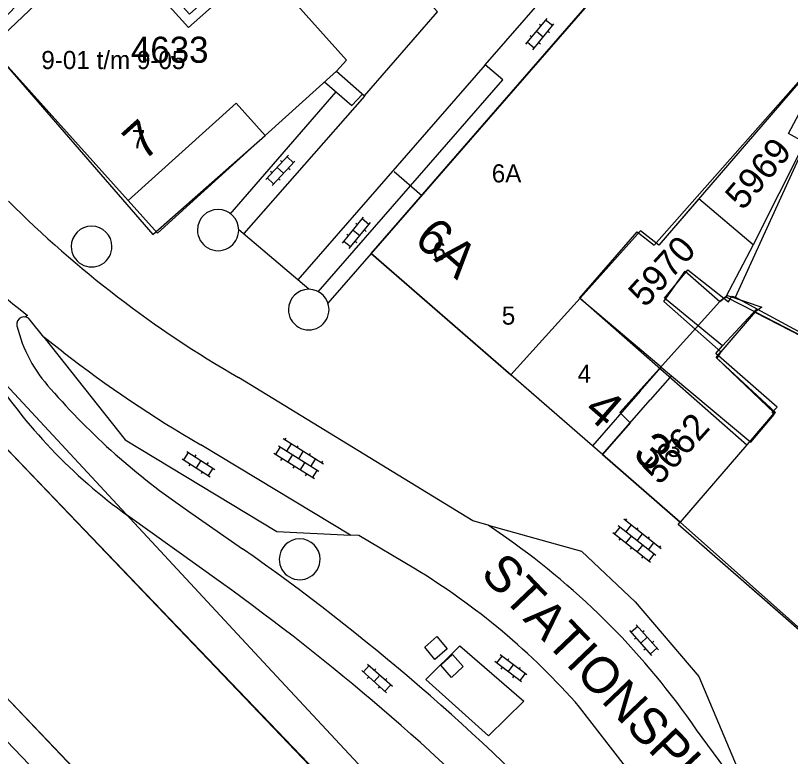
# Model space of a CAD drawing. Extents: x 148816 to 151297, y 399515 to 402500.
# Drawn here: x 150250.3 to 150303.8, y 399575.8 to 399626.9 of the extents above; entities that cross this region are included whole.
import ezdxf

# ---------------------------------------------------------------- set-up
doc = ezdxf.new("R2010")
doc.units = 0
for name, color, linetype in [('B01 Hoofdgebouw  [D] Norm', 7, 'Continuous'), ('B01 Hoofdgebouw  [T] Norm', 7, 'Continuous'), ('B01 hoofgebouw', 7, 'Continuous'), ('B02 Bijgebouw  [D] Norm', 7, 'Continuous'), ('B02 Bijgebouw  [T] Norm', 7, 'Continuous'), ('G01 perceelsgrens', 7, 'Continuous'), ('G02 sectiegrens', 7, 'Continuous'), ('S02 Open verharding  Norm', 7, 'Continuous'), ('V00 Kant verharding algemeen  [T] Norm', 7, 'Continuous'), ('V06 Kant onverhard  [T] Gem', 7, 'Continuous'), ('Z01 perceelnummer', 7, 'Continuous'), ('Z02 huisnummer', 7, 'Continuous'), ('Z02 Huisnummer  [Tekst] Norm', 7, 'Continuous'), ('Z06 straatnaam', 7, 'Continuous')]:
    doc.layers.add(name, color=color, linetype=linetype)

msp = doc.modelspace()

# ---------------------------------------------------------------- linework, layer by layer
at = {"layer": 'B01 Hoofdgebouw  [D] Norm'}
for points in [[(150293.39, 399601.01), (150294.828, 399602.658), (150289.212, 399607.425), (150293.181, 399611.997), (150294.349, 399611.08), (150306.738, 399625.101), (150306.941, 399624.999), (150307.323, 399625.837), (150306.384, 399626.702), (150312.591, 399633.865), (150311.754, 399634.603), (150314.014, 399639.517)], [(150299.959, 399607.491), (150304.824, 399618.112), (150303.631, 399618.774), (150306.941, 399624.999)], [(150294.08, 399600.4), (150295.539, 399602.067), (150301.015, 399597.5), (150302.643, 399599.405), (150302.491, 399599.558), (150302.847, 399599.914), (150298.608, 399603.603), (150299.066, 399604.137), (150295.056, 399607.419), (150296.684, 399609.375), (150299.476, 399607.161), (150299.705, 399607.568), (150299.959, 399607.491), (150301.432, 399606.676), (150310.191, 399601.94), (150308.206, 399598.511), (150315.162, 399594.691), (150316.085, 399596.283), (150318.43, 399595.1)]]:
    msp.add_lwpolyline(points, dxfattribs=at)
at = {"layer": 'B01 Hoofdgebouw  [T] Norm'}
for p, q in [((150274.83, 399610.51), (150297.63, 399636.71)), ((150290.1, 399597.24), (150274.83, 399610.51)), ((150293.39, 399601.01), (150290.1, 399597.24)), ((150290.79, 399596.64), (150294.08, 399600.4)), ((150296.14, 399591.97), (150290.79, 399596.64)), ((150281.163, 399546.869), (150237.939, 399592.136)), ((150296, 399591.8), (150296.14, 399591.97)), ((150313.41, 399576.61), (150296, 399591.8))]:
    msp.add_line(p, q, dxfattribs=at)
for points in [[(150275.366, 399628.707), (150265.632, 399639.575), (150261.274, 399635.672), (150266.024, 399630.368), (150262.284, 399627.019), (150259.649, 399629.962), (150258.971, 399629.355), (150256.822, 399631.753), (150252.89, 399628.23), (150252.57, 399628.56), (150248.54, 399624.73), (150258.06, 399614.17), (150265.51, 399620.88), (150267.52, 399618.65), (150272.43, 399623.07), (150274.36, 399621.39), (150279.4, 399627.17), (150276.676, 399630.177), (150275.366, 399628.707)], [(150297.778, 399546.869), (150292.22, 399552.69), (150289.357, 399549.917), (150286.345, 399553.027), (150289.158, 399555.751), (150285.931, 399559.229), (150246.505, 399600.332), (150237.939, 399592.136)]]:
    msp.add_lwpolyline(points, dxfattribs=at)
at = {"layer": 'B01 hoofgebouw'}
for points in [[(150276.208, 399646.732), (150272.63, 399650.22), (150259.72, 399637.27), (150259.98, 399636.99), (150255.33, 399632.47), (150256.35, 399631.33), (150252.89, 399628.23), (150252.57, 399628.56), (150248.54, 399624.73), (150258.06, 399614.17), (150265.51, 399620.88), (150267.52, 399618.65), (150272.43, 399623.07), (150274.36, 399621.39), (150279.4, 399627.17), (150277.67, 399629.08), (150285.13, 399637.56), (150286.975, 399635.924), (150287.86, 399635.14), (150290.462, 399638.848), (150292.59, 399641.88)], [(150277.67, 399629.08), (150277.218, 399629.585), (150275.279, 399627.849), (150265.577, 399638.691), (150261.193, 399634.768), (150265.964, 399629.437), (150262.223, 399626.089), (150259.582, 399629.04), (150258.925, 399628.452), (150256.35, 399631.33)], [(150293.39, 399601.01), (150290.1, 399597.24), (150274.83, 399610.51), (150295.817, 399634.627), (150297.63, 399636.71)], [(150307.311, 399625.722), (150294.665, 399611.07), (150293.419, 399612.067), (150289.242, 399607.412), (150300.74, 399597.301), (150302.718, 399599.526), (150298.636, 399603.321), (150298.961, 399603.713), (150295.031, 399607.193), (150296.498, 399609.287), (150298.895, 399607.189), (150299.407, 399607.605), (150301.782, 399606.804), (150301.291, 399606.457), (150310.196, 399601.891)], [(150293.39, 399601.01), (150294.75, 399602.568)], [(150295.444, 399601.958), (150294.08, 399600.4)], [(150313.41, 399576.61), (150296, 399591.8), (150296.14, 399591.97), (150290.79, 399596.64), (150294.08, 399600.4)], [(150237.939, 399592.136), (150246.505, 399600.332), (150289.158, 399555.751), (150286.345, 399553.027), (150289.357, 399549.917), (150292.22, 399552.69), (150300.302, 399544.226), (150295.036, 399533.752), (150294.571, 399532.827), (150294.423, 399532.982), (150291.058, 399536.506), (150237.939, 399592.136)], [(150290.79, 399596.64), (150290.1, 399597.24)], [(150279.22, 399582.5), (150278.52, 399583.36), (150279.35, 399584.08), (150280.08, 399583.24), (150279.22, 399582.5)], [(150281.18, 399582.02), (150280.36, 399581.26), (150279.63, 399582.1), (150280.44, 399582.84), (150281.18, 399582.02)]]:
    msp.add_lwpolyline(points, dxfattribs=at)
at = {"layer": 'B02 Bijgebouw  [D] Norm'}
for points in [[(150299.066, 399604.137), (150301.432, 399606.676)], [(150294.828, 399602.658), (150295.539, 399602.067)]]:
    msp.add_lwpolyline(points, dxfattribs=at)
at = {"layer": 'B02 Bijgebouw  [T] Norm'}
msp.add_line((150290.79, 399596.64), (150290.1, 399597.24), dxfattribs=at)
at = {"layer": 'G01 perceelsgrens'}
for points in [[(150308.349, 399515.272), (150277.228, 399548.101), (150242.542, 399584.306), (150239.956, 399587.005), (150210.963, 399617.268), (150213.885, 399620.001), (150181.077, 399653.993), (150086.944, 399746.297), (150068.345, 399763.626), (150036.314, 399793.171), (150038.368, 399795.534), (150022.449, 399809.357), (150028.351, 399815.863), (150016.011, 399827.379), (150008.186, 399819.084), (150000, 399826.626)], [(150259.72, 399637.27), (150248.116, 399625.325), (150248.54, 399624.73), (150259.773, 399611.813), (150267.52, 399618.65), (150272.43, 399623.07)], [(150272.43, 399623.07), (150273.127, 399623.846), (150263.564, 399634.524), (150262.824, 399633.691), (150259.98, 399636.99), (150259.72, 399637.27)], [(150272.43, 399623.07), (150274.36, 399621.39), (150279.4, 399627.17), (150277.67, 399629.08), (150285.13, 399637.56)], [(150296.389, 399635.284), (150274.83, 399610.51), (150284.466, 399602.136)], [(150304.733, 399618.133), (150301.175, 399611.1)], [(150301.175, 399611.1), (150297.433, 399614.277), (150294.665, 399611.07), (150293.419, 399612.067), (150289.242, 399607.412), (150284.466, 399602.136)], [(150301.175, 399611.1), (150299.309, 399607.526)], [(150299.309, 399607.526), (150298.895, 399607.189), (150291.992, 399599.547), (150292.706, 399598.83), (150290.79, 399596.64)], [(150299.309, 399607.526), (150301.315, 399606.488)], [(150301.315, 399606.488), (150298.961, 399603.713), (150298.674, 399603.274), (150302.631, 399599.507), (150300.74, 399597.301), (150296.14, 399591.97)], [(150301.315, 399606.488), (150310.141, 399601.92)], [(150290.79, 399596.64), (150290.1, 399597.24), (150284.466, 399602.136)], [(150290.79, 399596.64), (150296.14, 399591.97)], [(150320.986, 399587.277), (150318.03, 399581.86), (150313.41, 399576.61), (150296.14, 399591.97)]]:
    msp.add_lwpolyline(points, dxfattribs=at)
at = {"layer": 'G02 sectiegrens'}
msp.add_lwpolyline([(150308.614, 399538.211), (150291.987, 399555.927), (150267.372, 399582.331), (150217.336, 399636.261), (150173.891, 399683.051), (150136.789, 399722.91), (150101.867, 399760.496), (150057.843, 399807.58)], dxfattribs=at)
at = {"layer": 'S02 Open verharding  Norm'}
for p, q in [((150285.508, 399624.942), (150286.961, 399626.725)), ((150287.331, 399626.23), (150286.866, 399626.609)), ((150285.973, 399624.563), (150287.426, 399626.346)), ((150286.434, 399626.316), (150286.55, 399626.221)), ((150285.802, 399625.541), (150285.919, 399625.446)), ((150286.234, 399625.834), (150286.7, 399625.454)), ((150287.015, 399625.842), (150287.132, 399625.747)), ((150286.068, 399624.679), (150285.603, 399625.058)), ((150286.384, 399625.067), (150286.5, 399624.972)), ((150267.552, 399615.608), (150269.127, 399617.283)), ((150269.462, 399616.763), (150269.025, 399617.174)), ((150267.989, 399615.197), (150269.564, 399616.872)), ((150268.339, 399616.446), (150268.777, 399616.034)), ((150268.573, 399616.913), (150268.682, 399616.81)), ((150267.888, 399616.184), (150267.997, 399616.081)), ((150269.119, 399616.399), (150269.228, 399616.296)), ((150268.091, 399615.306), (150267.654, 399615.717)), ((150268.434, 399615.67), (150268.543, 399615.567)), ((150272.853, 399611.227), (150274.306, 399613.01)), ((150274.676, 399612.515), (150274.211, 399612.894)), ((150273.318, 399610.848), (150274.771, 399612.631)), ((150273.779, 399612.601), (150273.895, 399612.506)), ((150274.36, 399612.127), (150274.477, 399612.032)), ((150273.147, 399611.826), (150273.264, 399611.731)), ((150273.579, 399612.119), (150274.045, 399611.739)), ((150273.413, 399610.964), (150272.948, 399611.343)), ((150273.729, 399611.352), (150273.845, 399611.257)), ((150271.545, 399595.975), (150268.746, 399597.722)), ((150268.873, 399597.642), (150268.952, 399597.769)), ((150271.228, 399595.466), (150268.428, 399597.212)), ((150269.297, 399597.377), (150268.98, 399596.868)), ((150269.721, 399597.113), (150269.801, 399597.24)), ((150261.909, 399596.262), (150262.232, 399596.767)), ((150262.106, 399596.848), (150264.044, 399595.609)), ((150262.734, 399596.624), (150262.653, 399596.498)), ((150270.91, 399594.956), (150268.111, 399596.703)), ((150268.238, 399596.624), (150268.555, 399597.133)), ((150269.828, 399596.339), (150270.146, 399596.848)), ((150270.57, 399596.583), (150270.649, 399596.711)), ((150261.782, 399596.343), (150263.72, 399595.104)), ((150263.075, 399596.229), (150262.751, 399595.723)), ((150263.577, 399596.086), (150263.496, 399595.959)), ((150268.662, 399596.359), (150268.583, 399596.232)), ((150269.086, 399596.095), (150269.404, 399596.604)), ((150270.676, 399595.81), (150270.994, 399596.319)), ((150271.418, 399596.054), (150271.498, 399596.181)), ((150262.33, 399595.993), (150262.249, 399595.866)), ((150263.594, 399595.185), (150263.917, 399595.69)), ((150269.51, 399595.83), (150269.431, 399595.703)), ((150269.935, 399595.565), (150270.252, 399596.074)), ((150263.173, 399595.454), (150263.092, 399595.328)), ((150270.359, 399595.301), (150270.279, 399595.173)), ((150270.783, 399595.036), (150271.101, 399595.545)), ((150294.837, 399590.135), (150292.252, 399592.187)), ((150292.37, 399592.093), (150292.463, 399592.211)), ((150291.624, 399591.153), (150291.997, 399591.623)), ((150294.464, 399589.665), (150291.88, 399591.717)), ((150292.762, 399591.783), (150292.389, 399591.313)), ((150293.153, 399591.472), (150293.247, 399591.589)), ((150294.092, 399589.195), (150291.507, 399591.247)), ((150292.016, 399590.843), (150291.922, 399590.725)), ((150292.407, 399590.532), (150292.78, 399591.002)), ((150293.172, 399590.691), (150293.545, 399591.161)), ((150293.937, 399590.85), (150294.03, 399590.968)), ((150292.799, 399590.221), (150292.706, 399590.104)), ((150293.191, 399589.91), (150293.564, 399590.38)), ((150293.955, 399590.069), (150294.328, 399590.539)), ((150294.72, 399590.229), (150294.813, 399590.346)), ((150293.974, 399589.289), (150294.347, 399589.759)), ((150293.582, 399589.599), (150293.489, 399589.482)), ((150294.643, 399583.169), (150293.118, 399584.891)), ((150294.194, 399582.771), (150292.669, 399584.493)), ((150293.217, 399584.778), (150292.768, 399584.38)), ((150293.549, 399584.404), (150293.661, 399584.504)), ((150292.988, 399583.907), (150293.1, 399584.006)), ((150293.432, 399583.632), (150293.88, 399584.03)), ((150293.651, 399583.158), (150293.763, 399583.258)), ((150294.544, 399583.282), (150294.095, 399582.884)), ((150294.212, 399583.656), (150294.324, 399583.755)), ((150283.848, 399582.738), (150283.486, 399582.26)), ((150285.562, 399581.439), (150283.729, 399582.829)), ((150274.575, 399582.185), (150276.292, 399580.655)), ((150285.199, 399580.961), (150283.366, 399582.351)), ((150284.247, 399582.436), (150284.337, 399582.556)), ((150274.176, 399581.737), (150275.893, 399580.207)), ((150274.288, 399581.637), (150274.687, 399582.085)), ((150275.16, 399581.865), (150275.06, 399581.753)), ((150283.794, 399581.838), (150283.884, 399581.958)), ((150284.283, 399581.656), (150284.645, 399582.134)), ((150285.044, 399581.832), (150285.134, 399581.952)), ((150274.661, 399581.305), (150274.561, 399581.193)), ((150275.434, 399581.42), (150275.034, 399580.972)), ((150275.907, 399581.199), (150275.807, 399581.087)), ((150284.591, 399581.234), (150284.681, 399581.354)), ((150285.442, 399581.53), (150285.08, 399581.052)), ((150275.408, 399580.639), (150275.308, 399580.527)), ((150275.781, 399580.307), (150276.18, 399580.755))]:
    msp.add_line(p, q, dxfattribs=at)
at = {"layer": 'V00 Kant verharding algemeen  [T] Norm'}
for p, q in [((150260.08, 399611.91), (150267.52, 399618.65)), ((150276.416, 399616.161), (150278.316, 399614.502)), ((150258.06, 399614.17), (150260.08, 399611.91))]:
    msp.add_line(p, q, dxfattribs=at)
for points in [[(150271.617, 399622.338), (150273.496, 399620.702), (150274.232, 399621.501)], [(150252.24, 399604.738), (150251.302, 399605.909)], [(150252.236, 399604.742), (150257.866, 399597.654), (150268.328, 399591.318), (150273.402, 399591.076)], [(150253.583, 399603.689), (150252.236, 399604.742)], [(150282.891, 399591.756), (150281.834, 399592.071), (150265.667, 399601.953)], [(150273.401, 399591.076), (150263.065, 399597.303)], [(150264.503, 399587.791), (150258.024, 399592.435)], [(150262.158, 399592.778), (150265.957, 399590.139)], [(150284.183, 399590.87), (150282.89, 399591.756)], [(150282.891, 399591.756), (150289.334, 399589.976), (150293.033, 399586.465), (150297.446, 399581.333), (150301.247, 399572.274)], [(150277.781, 399588.797), (150273.982, 399591.046), (150273.402, 399591.076)], [(150282.912, 399577.24), (150278.607, 399581.12), (150280.947, 399583.438), (150285.361, 399579.63), (150282.912, 399577.24)], [(150299.799, 399564.98), (150295.398, 399571.24), (150289.209, 399579.221)], [(150301.247, 399572.273), (150297.276, 399577.647)]]:
    msp.add_lwpolyline(points, dxfattribs=at)
for centre, radius, start, end in [((150304.126, 399668.564), 76.917, 225.06634, 239.99919), ((150264.264, 399612.122), 1.423, 0.0201, 179.9799), ((150255.538, 399610.982), 1.407, 0.0204, 179.9796), ((150264.264, 399612.122), 1.423, 179.9799, 0.0201), ((150255.538, 399610.982), 1.407, 179.9796, 0.0204), ((150270.52, 399606.634), 1.4, 0.0205, 179.9795), ((150270.52, 399606.634), 1.4, 179.9795, 0.0205), ((150250.883, 399605.626), 0.505, 34.0661, 192.5584), ((150259.801, 399607.757), 9.674, 193.3943, 222.8985), ((150309.107, 399675.899), 91.088, 232.44248, 239.63804), ((150279.617, 399622.573), 37.075, 212.7436, 234.38), ((150289.872, 399633.469), 49.232, 220.9961, 235.7414), ((150269.897, 399589.411), 1.41, 0.0203, 179.9797), ((150254.129, 399548.018), 52.341, 34.4776, 54.9563), ((150177.493, 399463.92), 154.133, 43.45115, 54.97435), ((150269.897, 399589.411), 1.41, 179.9797, 0.0203), ((150252.493, 399547.011), 48.842, 41.2595, 58.8184), ((150168.025, 399453.672), 165.215, 44.50017, 54.27074)]:
    msp.add_arc(centre, radius, start, end, dxfattribs=at)
at = {"layer": 'V06 Kant onverhard  [T] Gem'}
for points in [[(150282.698, 399623.512), (150293.773, 399636.238)], [(150282.698, 399623.512), (150269.757, 399608.679)], [(150271.168, 399607.862), (150283.92, 399622.479), (150282.698, 399623.512)], [(150265.098, 399613.216), (150272.407, 399621.65)], [(150266.066, 399611.873), (150274.401, 399621.355)], [(150270.537, 399608.051), (150265.709, 399612.133)], [(150274.817, 399610.496), (150271.833, 399607.073)], [(150251.106, 399606.228), (150250.91, 399606.122)]]:
    msp.add_lwpolyline(points, dxfattribs=at)
msp.add_arc((150336.857, 399711.843), 136.043, 226.61253, 230.92614, dxfattribs=at)

# ---------------------------------------------------------------- texts
at = {"layer": 'Z01 perceelnummer'}
msp.add_text('4633', height=1.8, dxfattribs=at).set_placement((150258.251, 399623.659))
for s, rotation, p in [('5969', 49.5545, (150300.467, 399613.416)), ('5970', 47.6376, (150293.737, 399606.718)), ('5662', 48.0643, (150294.718, 399594.473))]:
    msp.add_text(s, height=1.8, rotation=rotation, dxfattribs=at).set_placement(p)
at = {"layer": 'Z02 huisnummer'}
for s, rotation, p in [('7', 42, (150259.122, 399616.81)), ('6A', 318.9326, (150277.69, 399611.319)), ('4', 318.9759, (150289.384, 399599.515)), ('3', 318.8518, (150292.782, 399596.556))]:
    msp.add_text(s, height=2.5, rotation=rotation, dxfattribs=at).set_placement(p)
at = {"layer": 'Z02 Huisnummer  [Tekst] Norm'}
for s, p in [('9-01 t/m 9-05', (150252.07, 399623.226)), ('7', (150258.315, 399617.765)), ('6A', (150283.147, 399615.408)), ('6', (150279.066, 399610.037)), ('5', (150283.839, 399605.597)), ('4', (150289.075, 399601.586)), ('3', (150295.252, 399596.472))]:
    msp.add_text(s, height=1.25, dxfattribs=at).set_placement(p)
at = {"layer": 'Z06 straatnaam'}
msp.add_text('STATIONSPLEIN', height=2.5, rotation=313.7036, dxfattribs=at).set_placement((150282.295, 399588.348))

doc.saveas('drawing.dxf')
